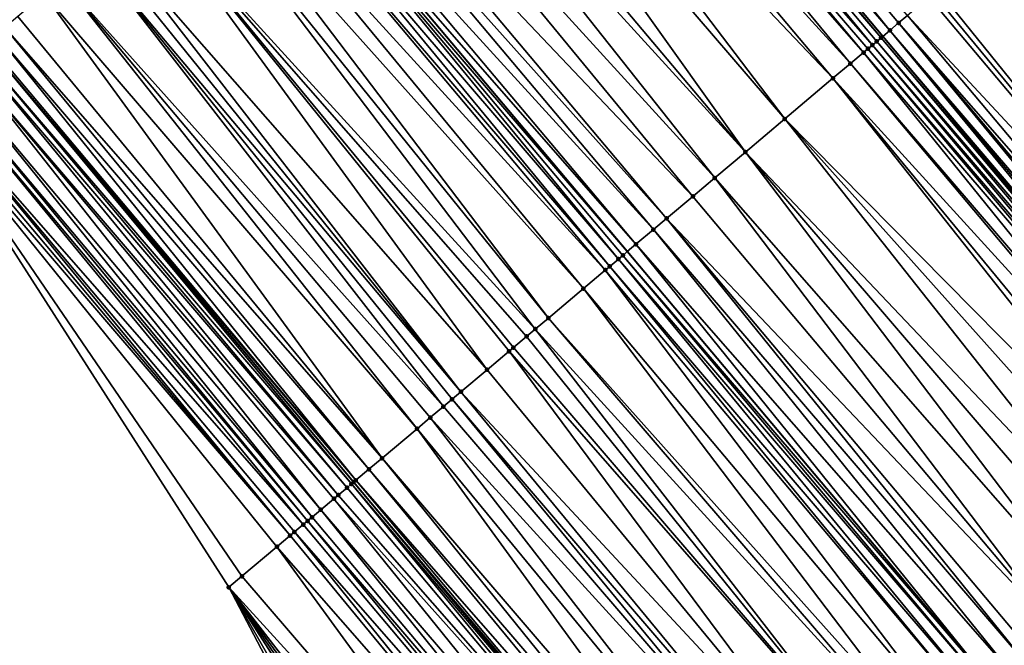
# Model space of a CAD drawing. Header units: feet. Extents: x 2004186 to 2014793, y 836912 to 864902.
# Tile 430 of 656: x 2008409 to 2008444, y 850755 to 850777. Entities that reach past the tile are written whole.
import ezdxf

# ---------------------------------------------------------------- set-up
doc = ezdxf.new("R2010")
doc.units = ezdxf.units.FT
doc.header["$LTSCALE"] = 100
doc.header["$MEASUREMENT"] = 0
for name, color, linetype, lineweight in [('EP_Travel Lane', 5, 'Continuous', 40), ('GPL_Skip Line', 2, 'Continuous', 40), ('Road Shots', 4, 'Continuous', 200), ('Road X-Section', 30, 'Continuous', 13)]:
    doc.layers.add(name, color=color, linetype=linetype, lineweight=lineweight)
doc.layers.add('I-77 SB_MM21-27-Surface-Border', color=7, linetype='Continuous')
doc.layers.add('I-77 SB_MM21-27-Surface-TIN', color=7, linetype='Continuous')

msp = doc.modelspace()

# ---------------------------------------------------------------- linework, layer by layer
at = {"layer": 'EP_Travel Lane'}
for points in [[(2008568.118986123, 850623.7348410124, 429.1415845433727), (2008555.294258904, 850639.0818062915, 429.2037118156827), (2008542.469565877, 850654.4287306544, 429.2802921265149), (2008529.644889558, 850669.7756350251, 429.3639603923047), (2008516.753164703, 850685.055972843, 429.4279458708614), (2008503.828511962, 850700.3188224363, 429.4788442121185), (2008490.903844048, 850715.5816899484, 429.521387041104), (2008477.979187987, 850730.8445434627, 429.5704677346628), (2008473.453673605, 850736.190181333, 429.6158639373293), (2008465.086452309, 850746.137184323, 429.6567530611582), (2008452.212257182, 850761.4421049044, 429.7890533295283), (2008439.338012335, 850776.7470845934, 429.9015723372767), (2008426.463593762, 850792.0522708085, 429.9449646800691), (2008413.589155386, 850807.3574805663, 429.9805271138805), (2008400.714743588, 850822.6626587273, 430.0266444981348), (2008387.84048668, 850837.9676527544, 430.1343618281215), (2008374.966166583, 850853.2727219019, 430.2169492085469), (2008362.094942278, 850868.5743396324, 430.3061332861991), (2008349.220727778, 850883.879586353, 430.3722083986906), (2008336.346591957, 850899.1847395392, 430.4671783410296), (2008323.472519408, 850914.4898175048, 430.5854128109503), (2008310.598384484, 850929.7949696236, 430.6807183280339)], [(2008454.918006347, 850720.5859366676, 429.6400841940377), (2008446.558583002, 850730.539610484, 429.6601852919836), (2008433.699792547, 850745.8574395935, 429.8041870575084), (2008420.840905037, 850761.1753843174, 429.9095432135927), (2008407.981790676, 850776.4935992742, 429.9245869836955), (2008395.12271548, 850791.8117675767, 429.955176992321), (2008382.263734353, 850807.1298238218, 430.0232464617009), (2008369.404801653, 850822.4478223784, 430.1106108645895), (2008356.545910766, 850837.7657711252, 430.2146220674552), (2008343.670067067, 850853.0759544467, 430.3157493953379), (2008330.792895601, 850868.3787609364, 430.3733076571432), (2008317.915770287, 850883.6815125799, 430.4478280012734), (2008305.038722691, 850898.9841718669, 430.5508723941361), (2008292.161601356, 850914.2869187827, 430.6268479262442), (2008279.284497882, 850929.5896444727, 430.7093854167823)]]:
    msp.add_polyline3d(points, dxfattribs=at)
at = {"layer": 'GPL_Skip Line'}
msp.add_polyline3d([(2008559.222522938, 850616.2376480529, 429.309631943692), (2008546.335201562, 850631.5319010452, 429.3652963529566), (2008533.447902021, 850646.8261281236, 429.4301563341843), (2008520.560592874, 850662.1203666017, 429.4909709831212), (2008507.680393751, 850677.4203721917, 429.5933693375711), (2008494.802766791, 850692.7230310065, 429.5796667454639), (2008481.925319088, 850708.025476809, 429.6657487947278), (2008469.047878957, 850723.3279136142, 429.7560456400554), (2008464.539636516, 850728.6850811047, 429.7884022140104), (2008456.168581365, 850738.628806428, 429.8391217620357), (2008443.288512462, 850753.9286539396, 429.9965433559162), (2008430.408320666, 850769.228647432, 430.1051054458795), (2008417.527927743, 850784.5288798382, 430.1337043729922), (2008404.647548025, 850799.8290965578, 430.1675532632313), (2008391.767224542, 850815.1292464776, 430.2237599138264), (2008378.886953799, 850830.429333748, 430.3009351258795), (2008366.006698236, 850845.7294029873, 430.3841450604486), (2008353.131042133, 850861.0333499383, 430.4661704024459), (2008340.256818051, 850876.3386080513, 430.5287249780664), (2008327.38275673, 850891.6436726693, 430.6510746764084), (2008314.508658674, 850906.948780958, 430.7599288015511), (2008301.634466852, 850922.2540007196, 430.8343349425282), (2008288.760262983, 850937.5592348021, 430.9043157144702)], dxfattribs=at)
at = {"layer": 'I-77 SB_MM21-27-Surface-Border', "color": 3, "linetype": 'ByBlock', "lineweight": -2}
for points in [[(2008313.265456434, 850932.0397088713, 430.4462198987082), (2008325.680614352, 850916.3481111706, 430.4180374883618), (2008337.942627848, 850900.5278790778, 430.3563393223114), (2008351.581735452, 850885.8667898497, 430.1532137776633), (2008364.149939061, 850870.3039439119, 430.1222538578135), (2008377.327920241, 850855.2619752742, 430.015648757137), (2008389.749330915, 850839.5753036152, 429.9965065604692), (2008402.629557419, 850824.2752688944, 429.9017488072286), (2008415.509854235, 850808.9751506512, 429.8349345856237), (2008428.84914825, 850794.0614539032, 429.7645857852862), (2008441.270611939, 850778.3747192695, 429.7665534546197), (2008453.844923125, 850762.8169718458, 429.7070570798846), (2008467.183865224, 850747.9036931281, 429.4968168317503), (2008475.55493039, 850737.959955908, 429.4500846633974), (2008479.759126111, 850732.3428559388, 429.4488684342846), (2008491.259615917, 850715.881105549, 429.5149833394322), (2008505.667329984, 850701.8664038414, 429.4340807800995), (2008516.843473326, 850685.1319749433, 429.4266296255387), (2008530.043520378, 850670.1115403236, 429.3620999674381), (2008542.884883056, 850654.7786933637, 429.2790402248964), (2008555.722484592, 850639.4426681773, 429.1978654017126), (2008568.178277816, 850623.78480283, 429.1413460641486)], [(2008527.59071015, 850615.7392246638, 428.9704999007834), (2008514.600691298, 850630.946596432, 429.0979360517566), (2008501.664380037, 850646.1996936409, 429.1277883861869), (2008488.226903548, 850661.0512531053, 429.1677871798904), (2008474.878458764, 850675.9575898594, 429.1857798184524), (2008461.798098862, 850691.0893898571, 429.2414532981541), (2008448.780580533, 850706.2738255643, 429.3650213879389), (2008444.182241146, 850711.5493623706, 429.3944395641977), (2008436.583452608, 850722.1429721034, 429.4927287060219), (2008425.998481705, 850739.3747940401, 429.6771073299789), (2008416.484405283, 850757.5083837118, 429.8139452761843), (2008405.593145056, 850774.4829372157, 429.8849395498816), (2008392.55973734, 850789.6543811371, 429.9084286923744), (2008379.679431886, 850804.9545096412, 429.9717970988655), (2008366.95222463, 850820.3833275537, 430.0734191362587), (2008354.225158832, 850835.8119774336, 430.2312749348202), (2008342.110780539, 850851.7643783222, 430.3087367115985), (2008330.001785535, 850867.7133945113, 430.3576592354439), (2008317.145100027, 850883.033301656, 430.4390062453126), (2008303.488193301, 850897.6800516, 430.5276311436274), (2008290.613956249, 850912.9853251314, 430.585426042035), (2008277.739760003, 850928.2905501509, 430.6582145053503)]]:
    msp.add_polyline3d(points, dxfattribs=at)
at = {"layer": 'I-77 SB_MM21-27-Surface-TIN', "color": 128, "linetype": 'ByBlock', "lineweight": -2}
for points in [[(2008427.013479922, 850792.5153872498, 429.9060524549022), (2008426.554553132, 850792.1288821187, 429.9375592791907), (2008439.587915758, 850776.9574917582, 429.8961412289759)], [(2008427.013479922, 850792.5153872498, 429.9060524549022), (2008439.893883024, 850777.2151427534, 429.881527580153), (2008440.199808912, 850777.4728429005, 429.8504630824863)], [(2008427.013479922, 850792.5153872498, 429.9060524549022), (2008439.587915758, 850776.9574917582, 429.8961412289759), (2008439.893883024, 850777.2151427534, 429.881527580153)], [(2008426.248611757, 850791.871200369, 429.9624673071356), (2008439.281928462, 850776.6998645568, 429.9027911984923), (2008426.463593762, 850792.0522708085, 429.9449646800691)], [(2008426.554553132, 850792.1288821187, 429.9375592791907), (2008426.463593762, 850792.0522708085, 429.9449646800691), (2008439.338012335, 850776.7470845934, 429.9015723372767)], [(2008439.281928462, 850776.6998645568, 429.9027911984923), (2008439.338012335, 850776.7470845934, 429.9015723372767), (2008426.463593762, 850792.0522708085, 429.9449646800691)], [(2008426.554553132, 850792.1288821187, 429.9375592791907), (2008439.338012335, 850776.7470845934, 429.9015723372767), (2008439.587915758, 850776.9574917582, 429.8961412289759)], [(2008426.248611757, 850791.871200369, 429.9624673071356), (2008425.789643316, 850791.484744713, 429.9774149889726), (2008438.976005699, 850776.4421606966, 429.9350984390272)], [(2008426.248611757, 850791.871200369, 429.9624673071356), (2008439.128971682, 850776.5710071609, 429.9207741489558), (2008439.281928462, 850776.6998645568, 429.9027911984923)], [(2008426.248611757, 850791.871200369, 429.9624673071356), (2008438.976005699, 850776.4421606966, 429.9350984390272), (2008439.128971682, 850776.5710071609, 429.9207741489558)], [(2008425.789643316, 850791.484744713, 429.9774149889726), (2008425.483654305, 850791.2271195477, 429.9833842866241), (2008438.670029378, 850776.1845204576, 429.9461120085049)], [(2008425.789643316, 850791.484744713, 429.9774149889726), (2008438.823020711, 850776.3133368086, 429.9418665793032), (2008438.976005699, 850776.4421606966, 429.9350984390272)], [(2008425.789643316, 850791.484744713, 429.9774149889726), (2008438.670029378, 850776.1845204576, 429.9461120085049), (2008438.823020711, 850776.3133368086, 429.9418665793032)], [(2008425.483654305, 850791.2271195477, 429.9833842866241), (2008424.718690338, 850790.5830464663, 430.0017108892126), (2008438.211044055, 850775.7980848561, 429.9543463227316)], [(2008425.483654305, 850791.2271195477, 429.9833842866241), (2008438.211044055, 850775.7980848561, 429.9543463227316), (2008438.670029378, 850776.1845204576, 429.9461120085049)], [(2008424.718690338, 850790.5830464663, 430.0017108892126), (2008423.800713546, 850789.8101825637, 430.0157386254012), (2008437.59907382, 850775.2828252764, 429.9693788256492)], [(2008424.718690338, 850790.5830464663, 430.0017108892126), (2008437.59907382, 850775.2828252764, 429.9693788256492), (2008438.211044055, 850775.7980848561, 429.9543463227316)], [(2008423.800713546, 850789.8101825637, 430.0157386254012), (2008422.882742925, 850789.0373113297, 430.032220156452), (2008435.916147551, 850773.8658710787, 430.0074897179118)], [(2008423.800713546, 850789.8101825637, 430.0157386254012), (2008435.916147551, 850773.8658710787, 430.0074897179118), (2008437.59907382, 850775.2828252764, 429.9693788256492)], [(2008422.882742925, 850789.0373113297, 430.032220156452), (2008421.658769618, 850788.0068311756, 430.0492338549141), (2008434.539170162, 850772.7065897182, 430.0236764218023)], [(2008422.882742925, 850789.0373113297, 430.032220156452), (2008434.539170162, 850772.7065897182, 430.0236764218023), (2008435.916147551, 850773.8658710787, 430.0074897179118)], [(2008421.658769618, 850788.0068311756, 430.0492338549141), (2008421.046786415, 850787.4915870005, 430.0591123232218), (2008434.539170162, 850772.7065897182, 430.0236764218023)], [(2008421.046786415, 850787.4915870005, 430.0591123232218), (2008419.975813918, 850786.5899119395, 430.0756480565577), (2008433.468203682, 850771.8049075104, 430.0426010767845)], [(2008421.046786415, 850787.4915870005, 430.0591123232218), (2008433.468203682, 850771.8049075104, 430.0426010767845), (2008434.539170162, 850772.7065897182, 430.0236764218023)], [(2008419.975813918, 850786.5899119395, 430.0756480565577), (2008418.904863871, 850785.6882102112, 430.1011091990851), (2008432.703222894, 850771.1608544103, 430.0542378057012)], [(2008419.975813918, 850786.5899119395, 430.0756480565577), (2008432.703222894, 850771.1608544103, 430.0542378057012), (2008433.468203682, 850771.8049075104, 430.0426010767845)], [(2008418.904863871, 850785.6882102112, 430.1011091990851), (2008418.445891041, 850785.301759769, 430.1143119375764), (2008431.785263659, 850770.3879696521, 430.0752431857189)], [(2008418.904863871, 850785.6882102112, 430.1011091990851), (2008431.785263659, 850770.3879696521, 430.0752431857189), (2008432.703222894, 850771.1608544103, 430.0542378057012)], [(2008418.445891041, 850785.301759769, 430.1143119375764), (2008417.833921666, 850784.7864991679, 430.1296881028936), (2008431.326289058, 850770.0015213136, 430.0877405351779)], [(2008418.445891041, 850785.301759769, 430.1143119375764), (2008431.326289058, 850770.0015213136, 430.0877405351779), (2008431.785263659, 850770.3879696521, 430.0752431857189)], [(2008417.374930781, 850784.400070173, 430.1357125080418), (2008430.408320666, 850769.228647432, 430.1051054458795), (2008417.527927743, 850784.5288798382, 430.1337043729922)], [(2008417.833921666, 850784.7864991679, 430.1296881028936), (2008417.527927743, 850784.5288798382, 430.1337043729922), (2008430.714318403, 850769.4862622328, 430.1026060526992)], [(2008430.714318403, 850769.4862622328, 430.1026060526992), (2008417.527927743, 850784.5288798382, 430.1337043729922), (2008430.408320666, 850769.228647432, 430.1051054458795)], [(2008417.833921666, 850784.7864991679, 430.1296881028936), (2008430.714318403, 850769.4862622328, 430.1026060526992), (2008431.326289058, 850770.0015213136, 430.0877405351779)], [(2008417.068924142, 850784.1424659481, 430.1346731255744), (2008416.762912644, 850783.8848674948, 430.1317020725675), (2008429.796317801, 850768.7134266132, 430.1071649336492)], [(2008417.374930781, 850784.400070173, 430.1357125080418), (2008417.068924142, 850784.1424659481, 430.1346731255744), (2008430.10231026, 850768.9710476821, 430.1025675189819)], [(2008417.068924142, 850784.1424659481, 430.1346731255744), (2008429.796317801, 850768.7134266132, 430.1071649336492), (2008430.10231026, 850768.9710476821, 430.1025675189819)], [(2008417.374930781, 850784.400070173, 430.1357125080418), (2008430.255321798, 850769.0998400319, 430.1063551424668), (2008430.408320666, 850769.228647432, 430.1051054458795)], [(2008417.374930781, 850784.400070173, 430.1357125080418), (2008430.10231026, 850768.9710476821, 430.1025675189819), (2008430.255321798, 850769.0998400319, 430.1063551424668)], [(2008416.762912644, 850783.8848674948, 430.1317020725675), (2008416.150872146, 850783.3696913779, 430.118801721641), (2008429.643311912, 850768.5846275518, 430.1056237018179)], [(2008416.762912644, 850783.8848674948, 430.1317020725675), (2008429.643311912, 850768.5846275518, 430.1056237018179), (2008429.796317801, 850768.7134266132, 430.1071649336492)], [(2008416.150872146, 850783.3696913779, 430.118801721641), (2008415.538821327, 850782.8545275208, 430.1017980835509), (2008428.878259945, 850767.9406590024, 430.0889615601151)], [(2008416.150872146, 850783.3696913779, 430.118801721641), (2008428.878259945, 850767.9406590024, 430.0889615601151), (2008429.643311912, 850768.5846275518, 430.1056237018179)], [(2008415.538821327, 850782.8545275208, 430.1017980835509), (2008415.079790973, 850782.4681454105, 430.0921303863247), (2008427.654159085, 850766.9103303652, 430.0552596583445)], [(2008415.538821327, 850782.8545275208, 430.1017980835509), (2008427.654159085, 850766.9103303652, 430.0552596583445), (2008428.878259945, 850767.9406590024, 430.0889615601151)], [(2008415.079790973, 850782.4681454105, 430.0921303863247), (2008413.702675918, 850781.3090275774, 430.0535891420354), (2008427.195126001, 850766.5239514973, 430.0445054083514)], [(2008415.079790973, 850782.4681454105, 430.0921303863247), (2008427.195126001, 850766.5239514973, 430.0445054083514), (2008427.654159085, 850766.9103303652, 430.0552596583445)], [(2008413.702675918, 850781.3090275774, 430.0535891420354), (2008412.325586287, 850780.1498795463, 430.0251551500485), (2008425.512008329, 850765.1072246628, 430.0065186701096)], [(2008413.702675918, 850781.3090275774, 430.0535891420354), (2008426.889098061, 850766.2663725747, 430.0349965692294), (2008427.195126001, 850766.5239514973, 430.0445054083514)], [(2008413.702675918, 850781.3090275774, 430.0535891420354), (2008426.43006649, 850765.8799919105, 430.0248435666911), (2008426.889098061, 850766.2663725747, 430.0349965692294)], [(2008413.702675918, 850781.3090275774, 430.0535891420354), (2008426.277059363, 850765.7511943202, 430.0228099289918), (2008426.43006649, 850765.8799919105, 430.0248435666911)], [(2008413.702675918, 850781.3090275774, 430.0535891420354), (2008425.512008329, 850765.1072246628, 430.0065186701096), (2008426.277059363, 850765.7511943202, 430.0228099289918)], [(2008412.325586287, 850780.1498795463, 430.0251551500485), (2008412.019560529, 850779.8922980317, 430.0165147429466), (2008424.593929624, 850764.3344818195, 429.9800257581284)], [(2008412.325586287, 850780.1498795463, 430.0251551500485), (2008424.593929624, 850764.3344818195, 429.9800257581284), (2008425.512008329, 850765.1072246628, 430.0065186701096)], [(2008412.019560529, 850779.8922980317, 430.0165147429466), (2008411.713541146, 850779.6347089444, 430.0104088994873), (2008424.593929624, 850764.3344818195, 429.9800257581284)], [(2008411.713541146, 850779.6347089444, 430.0104088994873), (2008410.642462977, 850778.7331594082, 429.9849320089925), (2008423.981894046, 850763.8192998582, 429.9690796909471)], [(2008411.713541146, 850779.6347089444, 430.0104088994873), (2008424.287916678, 850764.0768850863, 429.9764781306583), (2008424.593929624, 850764.3344818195, 429.9800257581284)], [(2008411.713541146, 850779.6347089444, 430.0104088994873), (2008423.981894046, 850763.8192998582, 429.9690796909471), (2008424.287916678, 850764.0768850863, 429.9764781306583)], [(2008410.642462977, 850778.7331594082, 429.9849320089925), (2008410.030424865, 850778.2179804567, 429.9729803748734), (2008423.063832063, 850763.0465371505, 429.9492352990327)], [(2008410.642462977, 850778.7331594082, 429.9849320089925), (2008423.522863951, 850763.4329174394, 429.9595139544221), (2008423.981894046, 850763.8192998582, 429.9690796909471)], [(2008410.642462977, 850778.7331594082, 429.9849320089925), (2008423.063832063, 850763.0465371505, 429.9492352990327), (2008423.522863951, 850763.4329174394, 429.9595139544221)], [(2008441.270611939, 850778.3747192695, 429.7665534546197), (2008441.117636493, 850778.2458840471, 429.7771151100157), (2008453.844923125, 850762.8169718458, 429.7070570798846)], [(2008410.030424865, 850778.2179804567, 429.9729803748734), (2008409.11237741, 850777.445200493, 429.9589141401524), (2008421.839770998, 850762.0161612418, 429.93135497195)], [(2008410.030424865, 850778.2179804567, 429.9729803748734), (2008421.839770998, 850762.0161612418, 429.93135497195), (2008423.063832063, 850763.0465371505, 429.9492352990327)], [(2008440.964655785, 850778.1170550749, 429.7855848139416), (2008440.199808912, 850777.4728429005, 429.8504630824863), (2008453.844923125, 850762.8169718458, 429.7070570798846)], [(2008441.117636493, 850778.2458840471, 429.7771151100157), (2008440.964655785, 850778.1170550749, 429.7855848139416), (2008453.844923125, 850762.8169718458, 429.7070570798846)], [(2008409.11237741, 850777.445200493, 429.9589141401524), (2008408.653341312, 850777.0588252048, 429.9469631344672), (2008421.839770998, 850762.0161612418, 429.93135497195)], [(2008440.199808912, 850777.4728429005, 429.8504630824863), (2008439.893883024, 850777.2151427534, 429.881527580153), (2008453.080060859, 850762.1727779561, 429.7658154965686)], [(2008440.199808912, 850777.4728429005, 429.8504630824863), (2008453.080060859, 850762.1727779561, 429.7658154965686), (2008453.844923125, 850762.8169718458, 429.7070570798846)], [(2008408.653341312, 850777.0588252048, 429.9469631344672), (2008408.347298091, 850776.8012644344, 429.9313797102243), (2008421.380734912, 850761.6297859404, 429.9194069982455)], [(2008408.653341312, 850777.0588252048, 429.9469631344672), (2008421.380734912, 850761.6297859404, 429.9194069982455), (2008421.839770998, 850762.0161612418, 429.93135497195)], [(2008439.587915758, 850776.9574917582, 429.8961412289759), (2008439.338012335, 850776.7470845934, 429.9015723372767), (2008452.315099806, 850761.5287014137, 429.7852982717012)], [(2008439.893883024, 850777.2151427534, 429.881527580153), (2008439.587915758, 850776.9574917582, 429.8961412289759), (2008452.62111865, 850761.7862911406, 429.7911908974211)], [(2008439.587915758, 850776.9574917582, 429.8961412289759), (2008452.468114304, 850761.6574902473, 429.7902627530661), (2008452.62111865, 850761.7862911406, 429.7911908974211)], [(2008439.587915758, 850776.9574917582, 429.8961412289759), (2008452.315099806, 850761.5287014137, 429.7852982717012), (2008452.468114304, 850761.6574902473, 429.7902627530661)], [(2008439.893883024, 850777.2151427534, 429.881527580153), (2008452.774104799, 850761.9151136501, 429.7848841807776), (2008453.080060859, 850762.1727779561, 429.7658154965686)], [(2008439.893883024, 850777.2151427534, 429.881527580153), (2008452.62111865, 850761.7862911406, 429.7911908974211), (2008452.774104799, 850761.9151136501, 429.7848841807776)], [(2008408.041274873, 850776.543679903, 429.9237491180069), (2008407.981790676, 850776.4935992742, 429.9245869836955), (2008420.921701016, 850761.2434080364, 429.9083302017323)], [(2008408.347298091, 850776.8012644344, 429.9313797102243), (2008408.041274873, 850776.543679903, 429.9237491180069), (2008420.921701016, 850761.2434080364, 429.9083302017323)], [(2008408.347298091, 850776.8012644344, 429.9313797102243), (2008420.921701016, 850761.2434080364, 429.9083302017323), (2008421.380734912, 850761.6297859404, 429.9194069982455)], [(2008439.128971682, 850776.5710071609, 429.9207741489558), (2008438.976005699, 850776.4421606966, 429.9350984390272), (2008452.009145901, 850761.2710345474, 429.8052238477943)], [(2008439.281928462, 850776.6998645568, 429.9027911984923), (2008439.128971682, 850776.5710071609, 429.9207741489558), (2008452.162111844, 850761.3998810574, 429.7908842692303)], [(2008439.128971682, 850776.5710071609, 429.9207741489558), (2008452.009145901, 850761.2710345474, 429.8052238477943), (2008452.162111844, 850761.3998810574, 429.7908842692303)], [(2008439.281928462, 850776.6998645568, 429.9027911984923), (2008452.212257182, 850761.4421049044, 429.7890533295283), (2008439.338012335, 850776.7470845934, 429.9015723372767)], [(2008439.281928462, 850776.6998645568, 429.9027911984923), (2008452.162111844, 850761.3998810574, 429.7908842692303), (2008452.212257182, 850761.4421049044, 429.7890533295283)], [(2008452.315099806, 850761.5287014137, 429.7852982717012), (2008439.338012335, 850776.7470845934, 429.9015723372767), (2008452.212257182, 850761.4421049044, 429.7890533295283)], [(2008407.735281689, 850776.286059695, 429.9280591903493), (2008407.582279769, 850776.1572559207, 429.9280957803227), (2008420.61570011, 850760.9857970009, 429.909569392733)], [(2008407.735281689, 850776.286059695, 429.9280591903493), (2008420.768704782, 850761.1145975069, 429.9106271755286), (2008407.981790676, 850776.4935992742, 429.9245869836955)], [(2008407.735281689, 850776.286059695, 429.9280591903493), (2008420.61570011, 850760.9857970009, 429.909569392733), (2008420.768704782, 850761.1145975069, 429.9106271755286)], [(2008420.768704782, 850761.1145975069, 429.9106271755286), (2008420.840905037, 850761.1753843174, 429.9095432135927), (2008407.981790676, 850776.4935992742, 429.9245869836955)], [(2008420.921701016, 850761.2434080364, 429.9083302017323), (2008407.981790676, 850776.4935992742, 429.9245869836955), (2008420.840905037, 850761.1753843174, 429.9095432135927)], [(2008438.823020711, 850776.3133368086, 429.9418665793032), (2008438.670029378, 850776.1845204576, 429.9461120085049), (2008451.703185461, 850761.0133754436, 429.8225514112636)], [(2008438.976005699, 850776.4421606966, 429.9350984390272), (2008438.823020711, 850776.3133368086, 429.9418665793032), (2008451.856170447, 850761.1421993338, 429.8157825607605)], [(2008438.823020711, 850776.3133368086, 429.9418665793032), (2008451.703185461, 850761.0133754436, 429.8225514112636), (2008451.856170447, 850761.1421993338, 429.8157825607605)], [(2008438.976005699, 850776.4421606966, 429.9350984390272), (2008451.856170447, 850761.1421993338, 429.8157825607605), (2008452.009145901, 850761.2710345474, 429.8052238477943)], [(2008407.276268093, 850775.8996576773, 429.9250544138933), (2008406.817243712, 850775.5132684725, 429.917761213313), (2008419.697631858, 850760.2130417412, 429.887232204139)], [(2008407.582279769, 850776.1572559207, 429.9280957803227), (2008407.276268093, 850775.8996576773, 429.9250544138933), (2008420.309668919, 850760.7282219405, 429.8987679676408)], [(2008407.276268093, 850775.8996576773, 429.9250544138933), (2008420.156662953, 850760.5994229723, 429.8971955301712), (2008420.309668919, 850760.7282219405, 429.8987679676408)], [(2008407.276268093, 850775.8996576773, 429.9250544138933), (2008419.697631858, 850760.2130417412, 429.887232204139), (2008420.156662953, 850760.5994229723, 429.8971955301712)], [(2008407.582279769, 850776.1572559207, 429.9280957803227), (2008420.309668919, 850760.7282219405, 429.8987679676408), (2008420.61570011, 850760.9857970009, 429.909569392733)], [(2008438.670029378, 850776.1845204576, 429.9461120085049), (2008438.211044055, 850775.7980848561, 429.9543463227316), (2008451.244227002, 850760.626907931, 429.8414661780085)], [(2008438.670029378, 850776.1845204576, 429.9461120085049), (2008451.244227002, 850760.626907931, 429.8414661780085), (2008451.703185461, 850761.0133754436, 429.8225514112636)], [(2008406.817243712, 850775.5132684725, 429.917761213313), (2008406.511217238, 850775.255687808, 429.9088363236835), (2008419.391619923, 850759.955443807, 429.8840864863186)], [(2008406.817243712, 850775.5132684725, 429.917761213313), (2008419.391619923, 850759.955443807, 429.8840864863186), (2008419.697631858, 850760.2130417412, 429.887232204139)], [(2008438.211044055, 850775.7980848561, 429.9543463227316), (2008437.59907382, 850775.2828252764, 429.9693788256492), (2008451.091233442, 850760.4980942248, 429.8448264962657)], [(2008438.211044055, 850775.7980848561, 429.9543463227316), (2008451.091233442, 850760.4980942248, 429.8448264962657), (2008451.244227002, 850760.626907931, 429.8414661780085)], [(2008406.511217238, 850775.255687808, 429.9088363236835), (2008406.358193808, 850775.1269095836, 429.9003214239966), (2008419.238601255, 850759.8266599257, 429.8774645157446)], [(2008406.511217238, 850775.255687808, 429.9088363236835), (2008419.238601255, 850759.8266599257, 429.8774645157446), (2008419.391619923, 850759.955443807, 429.8840864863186)], [(2008437.59907382, 850775.2828252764, 429.9693788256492), (2008435.916147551, 850773.8658710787, 430.0074897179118), (2008450.02026835, 850759.5964103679, 429.8643030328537)], [(2008437.59907382, 850775.2828252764, 429.9693788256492), (2008450.326253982, 850759.8540395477, 429.8569909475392), (2008451.091233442, 850760.4980942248, 429.8448264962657)], [(2008437.59907382, 850775.2828252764, 429.9693788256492), (2008450.02026835, 850759.5964103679, 429.8643030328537), (2008450.326253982, 850759.8540395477, 429.8569909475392)], [(2008406.358193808, 850775.1269095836, 429.9003214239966), (2008405.899157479, 850774.7405345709, 429.8882782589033), (2008419.08559533, 850759.6978609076, 429.8759086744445)], [(2008406.358193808, 850775.1269095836, 429.9003214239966), (2008419.08559533, 850759.6978609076, 429.8759086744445), (2008419.238601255, 850759.8266599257, 429.8774645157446)], [(2008405.746154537, 850774.6117320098, 429.8879086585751), (2008405.593145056, 850774.4829372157, 429.8849395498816), (2008418.626553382, 850759.3114925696, 429.8616301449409)], [(2008405.593145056, 850774.4829372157, 429.8849395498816), (2008418.167520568, 850758.9251133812, 429.8509831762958), (2008418.626553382, 850759.3114925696, 429.8616301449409)], [(2008405.593145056, 850774.4829372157, 429.8849395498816), (2008416.943432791, 850757.8947692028, 429.8224828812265), (2008418.167520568, 850758.9251133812, 429.8509831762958)], [(2008405.593145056, 850774.4829372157, 429.8849395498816), (2008416.484405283, 850757.5083837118, 429.8139452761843), (2008416.943432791, 850757.8947692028, 429.8224828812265)], [(2008405.899157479, 850774.7405345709, 429.8882782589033), (2008405.746154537, 850774.6117320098, 429.8879086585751), (2008418.626553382, 850759.3114925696, 429.8616301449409)], [(2008405.899157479, 850774.7405345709, 429.8882782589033), (2008418.779574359, 850759.440273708, 429.8691702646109), (2008419.08559533, 850759.6978609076, 429.8759086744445)], [(2008405.899157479, 850774.7405345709, 429.8882782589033), (2008418.626553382, 850759.3114925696, 429.8616301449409), (2008418.779574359, 850759.440273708, 429.8691702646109)], [(2008435.916147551, 850773.8658710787, 430.0074897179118), (2008434.539170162, 850772.7065897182, 430.0236764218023), (2008448.337327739, 850758.1794732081, 429.8967113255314)], [(2008435.916147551, 850773.8658710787, 430.0074897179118), (2008449.255298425, 850758.9523443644, 429.8802584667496), (2008450.02026835, 850759.5964103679, 429.8643030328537)], [(2008435.916147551, 850773.8658710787, 430.0074897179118), (2008448.337327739, 850758.1794732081, 429.8967113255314), (2008449.255298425, 850758.9523443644, 429.8802584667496)], [(2008434.539170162, 850772.7065897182, 430.0236764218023), (2008433.468203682, 850771.8049075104, 430.0426010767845), (2008446.654367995, 850756.7625587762, 429.9215128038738)], [(2008434.539170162, 850772.7065897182, 430.0236764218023), (2008447.572340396, 850757.5354278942, 429.9057421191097), (2008448.337327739, 850758.1794732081, 429.8967113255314)], [(2008434.539170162, 850772.7065897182, 430.0236764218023), (2008446.654367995, 850756.7625587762, 429.9215128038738), (2008447.572340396, 850757.5354278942, 429.9057421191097)], [(2008433.468203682, 850771.8049075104, 430.0426010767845), (2008432.703222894, 850771.1608544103, 430.0542378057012), (2008445.58339287, 850755.8608868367, 429.9370006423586)], [(2008433.468203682, 850771.8049075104, 430.0426010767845), (2008445.58339287, 850755.8608868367, 429.9370006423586), (2008446.654367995, 850756.7625587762, 429.9215128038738)], [(2008432.703222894, 850771.1608544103, 430.0542378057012), (2008431.785263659, 850770.3879696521, 430.0752431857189), (2008445.58339287, 850755.8608868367, 429.9370006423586)], [(2008431.785263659, 850770.3879696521, 430.0752431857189), (2008431.326289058, 850770.0015213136, 430.0877405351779), (2008444.359457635, 850754.830361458, 429.9691472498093)], [(2008431.785263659, 850770.3879696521, 430.0752431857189), (2008444.665440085, 850755.0879944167, 429.9605703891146), (2008445.58339287, 850755.8608868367, 429.9370006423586)], [(2008431.785263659, 850770.3879696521, 430.0752431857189), (2008444.359457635, 850754.830361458, 429.9691472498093), (2008444.665440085, 850755.0879944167, 429.9605703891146)], [(2008431.326289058, 850770.0015213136, 430.0877405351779), (2008430.714318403, 850769.4862622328, 430.1026060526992), (2008443.900487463, 850754.4439078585, 429.9834054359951)], [(2008431.326289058, 850770.0015213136, 430.0877405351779), (2008443.900487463, 850754.4439078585, 429.9834054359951), (2008444.359457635, 850754.830361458, 429.9691472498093)], [(2008430.714318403, 850769.4862622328, 430.1026060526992), (2008430.408320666, 850769.228647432, 430.1051054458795), (2008443.288512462, 850753.9286539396, 429.9965433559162)], [(2008430.714318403, 850769.4862622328, 430.1026060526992), (2008443.288512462, 850753.9286539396, 429.9965433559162), (2008443.900487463, 850754.4439078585, 429.9834054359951)], [(2008430.10231026, 850768.9710476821, 430.1025675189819), (2008429.796317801, 850768.7134266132, 430.1071649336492), (2008442.829503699, 850753.5422461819, 429.9954583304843)], [(2008430.255321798, 850769.0998400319, 430.1063551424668), (2008430.10231026, 850768.9710476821, 430.1025675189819), (2008443.135515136, 850753.799844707, 429.9984062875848)], [(2008430.10231026, 850768.9710476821, 430.1025675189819), (2008442.829503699, 850753.5422461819, 429.9954583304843), (2008443.135515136, 850753.799844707, 429.9984062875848)], [(2008430.255321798, 850769.0998400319, 430.1063551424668), (2008443.288512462, 850753.9286539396, 429.9965433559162), (2008430.408320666, 850769.228647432, 430.1051054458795)], [(2008430.255321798, 850769.0998400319, 430.1063551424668), (2008443.135515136, 850753.799844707, 429.9984062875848), (2008443.288512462, 850753.9286539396, 429.9965433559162)], [(2008429.796317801, 850768.7134266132, 430.1071649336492), (2008429.643311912, 850768.5846275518, 430.1056237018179), (2008442.52349768, 850753.2846412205, 429.9946646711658)], [(2008429.796317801, 850768.7134266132, 430.1071649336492), (2008442.52349768, 850753.2846412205, 429.9946646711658), (2008442.829503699, 850753.5422461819, 429.9954583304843)], [(2008429.643311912, 850768.5846275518, 430.1056237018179), (2008428.878259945, 850767.9406590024, 430.0889615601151), (2008441.758450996, 850752.6406663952, 429.9801030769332)], [(2008429.643311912, 850768.5846275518, 430.1056237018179), (2008441.758450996, 850752.6406663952, 429.9801030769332), (2008442.52349768, 850753.2846412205, 429.9946646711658)], [(2008428.878259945, 850767.9406590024, 430.0889615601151), (2008427.654159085, 850766.9103303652, 430.0552596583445), (2008440.993392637, 850751.9967054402, 429.9608991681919)], [(2008428.878259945, 850767.9406590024, 430.0889615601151), (2008440.993392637, 850751.9967054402, 429.9608991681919), (2008441.758450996, 850752.6406663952, 429.9801030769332)], [(2008427.654159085, 850766.9103303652, 430.0552596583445), (2008427.195126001, 850766.5239514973, 430.0445054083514), (2008440.687374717, 850751.7391146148, 429.9553741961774)], [(2008427.654159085, 850766.9103303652, 430.0552596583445), (2008440.687374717, 850751.7391146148, 429.9553741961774), (2008440.993392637, 850751.9967054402, 429.9608991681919)], [(2008426.889098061, 850766.2663725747, 430.0349965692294), (2008426.43006649, 850765.8799919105, 430.0248435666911), (2008439.463279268, 850750.7087795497, 429.9238236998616)], [(2008427.195126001, 850766.5239514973, 430.0445054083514), (2008426.889098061, 850766.2663725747, 430.0349965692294), (2008439.463279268, 850750.7087795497, 429.9238236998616)], [(2008427.195126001, 850766.5239514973, 430.0445054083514), (2008439.463279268, 850750.7087795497, 429.9238236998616), (2008440.687374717, 850751.7391146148, 429.9553741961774)], [(2008426.43006649, 850765.8799919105, 430.0248435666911), (2008426.277059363, 850765.7511943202, 430.0228099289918), (2008439.463279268, 850750.7087795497, 429.9238236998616)], [(2008426.277059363, 850765.7511943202, 430.0228099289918), (2008425.512008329, 850765.1072246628, 430.0065186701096), (2008438.2392093, 850749.6784142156, 429.9024040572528)], [(2008426.277059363, 850765.7511943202, 430.0228099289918), (2008438.2392093, 850749.6784142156, 429.9024040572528), (2008439.463279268, 850750.7087795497, 429.9238236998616)], [(2008425.512008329, 850765.1072246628, 430.0065186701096), (2008424.593929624, 850764.3344818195, 429.9800257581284), (2008438.2392093, 850749.6784142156, 429.9024040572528)], [(2008424.593929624, 850764.3344818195, 429.9800257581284), (2008424.287916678, 850764.0768850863, 429.9764781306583), (2008437.321139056, 850748.9056613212, 429.8792751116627)], [(2008424.593929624, 850764.3344818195, 429.9800257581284), (2008437.321139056, 850748.9056613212, 429.8792751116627), (2008438.2392093, 850749.6784142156, 429.9024040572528)], [(2008423.981894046, 850763.8192998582, 429.9690796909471), (2008423.522863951, 850763.4329174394, 429.9595139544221), (2008437.015122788, 850748.6480685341, 429.8744067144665)], [(2008424.287916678, 850764.0768850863, 429.9764781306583), (2008423.981894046, 850763.8192998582, 429.9690796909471), (2008437.015122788, 850748.6480685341, 429.8744067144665)], [(2008424.287916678, 850764.0768850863, 429.9764781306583), (2008437.015122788, 850748.6480685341, 429.8744067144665), (2008437.321139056, 850748.9056613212, 429.8792751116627)], [(2008423.522863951, 850763.4329174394, 429.9595139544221), (2008423.063832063, 850763.0465371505, 429.9492352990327), (2008435.791035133, 850747.6177242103, 429.8459550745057)], [(2008423.522863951, 850763.4329174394, 429.9595139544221), (2008435.791035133, 850747.6177242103, 429.8459550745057), (2008437.015122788, 850748.6480685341, 429.8744067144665)], [(2008423.063832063, 850763.0465371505, 429.9492352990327), (2008421.839770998, 850762.0161612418, 429.93135497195), (2008434.872984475, 850746.8449480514, 429.8306126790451)], [(2008423.063832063, 850763.0465371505, 429.9492352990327), (2008434.872984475, 850746.8449480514, 429.8306126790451), (2008435.791035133, 850747.6177242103, 429.8459550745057)], [(2008421.839770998, 850762.0161612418, 429.93135497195), (2008421.380734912, 850761.6297859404, 429.9194069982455), (2008434.41394751, 850746.4585737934, 429.8183155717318)], [(2008421.839770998, 850762.0161612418, 429.93135497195), (2008434.41394751, 850746.4585737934, 429.8183155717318), (2008434.872984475, 850746.8449480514, 429.8306126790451)], [(2008421.380734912, 850761.6297859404, 429.9194069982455), (2008420.921701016, 850761.2434080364, 429.9083302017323), (2008434.107918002, 850746.200996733, 429.8081834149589)], [(2008421.380734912, 850761.6297859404, 429.9194069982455), (2008434.107918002, 850746.200996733, 429.8081834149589), (2008434.41394751, 850746.4585737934, 429.8183155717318)], [(2008420.768704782, 850761.1145975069, 429.9106271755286), (2008420.61570011, 850760.9857970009, 429.909569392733), (2008433.495902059, 850745.6857914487, 429.8050436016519)], [(2008420.768704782, 850761.1145975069, 429.9106271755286), (2008433.699792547, 850745.8574395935, 429.8041870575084), (2008420.840905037, 850761.1753843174, 429.9095432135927)], [(2008420.768704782, 850761.1145975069, 429.9106271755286), (2008433.495902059, 850745.6857914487, 429.8050436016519), (2008433.699792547, 850745.8574395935, 429.8041870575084)], [(2008420.921701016, 850761.2434080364, 429.9083302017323), (2008420.840905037, 850761.1753843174, 429.9095432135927), (2008433.801902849, 850745.9434026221, 429.8037580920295)], [(2008433.801902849, 850745.9434026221, 429.8037580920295), (2008420.840905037, 850761.1753843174, 429.9095432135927), (2008433.699792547, 850745.8574395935, 429.8041870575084)], [(2008420.921701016, 850761.2434080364, 429.9083302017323), (2008433.801902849, 850745.9434026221, 429.8037580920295), (2008434.107918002, 850746.200996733, 429.8081834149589)], [(2008420.309668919, 850760.7282219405, 429.8987679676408), (2008420.156662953, 850760.5994229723, 429.8971955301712), (2008433.495902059, 850745.6857914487, 429.8050436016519)], [(2008420.61570011, 850760.9857970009, 429.909569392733), (2008420.309668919, 850760.7282219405, 429.8987679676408), (2008433.495902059, 850745.6857914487, 429.8050436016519)], [(2008420.156662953, 850760.5994229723, 429.8971955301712), (2008419.697631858, 850760.2130417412, 429.887232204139), (2008432.730913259, 850745.0417478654, 429.8134949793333)], [(2008420.156662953, 850760.5994229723, 429.8971955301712), (2008432.730913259, 850745.0417478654, 429.8134949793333), (2008433.495902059, 850745.6857914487, 429.8050436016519)], [(2008419.697631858, 850760.2130417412, 429.887232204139), (2008419.391619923, 850759.955443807, 429.8840864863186), (2008432.271908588, 850744.6553352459, 429.8140372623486)], [(2008419.697631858, 850760.2130417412, 429.887232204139), (2008432.271908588, 850744.6553352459, 429.8140372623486), (2008432.730913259, 850745.0417478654, 429.8134949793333)], [(2008419.08559533, 850759.6978609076, 429.8759086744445), (2008418.779574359, 850759.440273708, 429.8691702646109), (2008431.965890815, 850744.3977442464, 429.8085705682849)], [(2008419.238601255, 850759.8266599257, 429.8774645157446), (2008419.08559533, 850759.6978609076, 429.8759086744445), (2008431.965890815, 850744.3977442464, 429.8085705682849)], [(2008419.391619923, 850759.955443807, 429.8840864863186), (2008419.238601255, 850759.8266599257, 429.8774645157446), (2008432.271908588, 850744.6553352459, 429.8140372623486)], [(2008419.238601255, 850759.8266599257, 429.8774645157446), (2008431.965890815, 850744.3977442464, 429.8085705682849), (2008432.271908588, 850744.6553352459, 429.8140372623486)], [(2008418.779574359, 850759.440273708, 429.8691702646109), (2008418.626553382, 850759.3114925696, 429.8616301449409), (2008431.353862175, 850743.8825540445, 429.8003826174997)], [(2008418.779574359, 850759.440273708, 429.8691702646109), (2008431.353862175, 850743.8825540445, 429.8003826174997), (2008431.965890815, 850744.3977442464, 429.8085705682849)], [(2008418.626553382, 850759.3114925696, 429.8616301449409), (2008418.167520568, 850758.9251133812, 429.8509831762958), (2008431.353862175, 850743.8825540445, 429.8003826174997)], [(2008418.167520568, 850758.9251133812, 429.8509831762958), (2008416.943432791, 850757.8947692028, 429.8224828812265), (2008429.976754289, 850742.7234276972, 429.7646871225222)], [(2008418.167520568, 850758.9251133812, 429.8509831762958), (2008429.976754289, 850742.7234276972, 429.7646871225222), (2008431.353862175, 850743.8825540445, 429.8003826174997)], [(2008416.943432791, 850757.8947692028, 429.8224828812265), (2008416.484405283, 850757.5083837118, 429.8139452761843), (2008429.976754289, 850742.7234276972, 429.7646871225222)], [(2008416.484405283, 850757.5083837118, 429.8139452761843), (2008428.752676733, 850741.693071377, 429.7402505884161), (2008429.976754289, 850742.7234276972, 429.7646871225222)], [(2008416.484405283, 850757.5083837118, 429.8139452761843), (2008428.293643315, 850741.3066929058, 429.729363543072), (2008428.752676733, 850741.693071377, 429.7402505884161)], [(2008416.484405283, 850757.5083837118, 429.8139452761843), (2008427.834617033, 850740.9203059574, 429.7213137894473), (2008428.293643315, 850741.3066929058, 429.729363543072)], [(2008416.484405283, 850757.5083837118, 429.8139452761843), (2008427.375580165, 850740.5339315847, 429.7090550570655), (2008427.834617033, 850740.9203059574, 429.7213137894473)], [(2008416.484405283, 850757.5083837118, 429.8139452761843), (2008426.610533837, 850739.8899563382, 429.6946345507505), (2008427.375580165, 850740.5339315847, 429.7090550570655)], [(2008416.484405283, 850757.5083837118, 429.8139452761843), (2008425.998481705, 850739.3747940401, 429.6771073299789), (2008426.610533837, 850739.8899563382, 429.6946345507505)]]:
    msp.add_3dface(points, dxfattribs=at)
at = {"layer": 'Road Shots', "lineweight": 100}
for p in [(2008439.587915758, 850776.9574917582, 429.8961412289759), (2008439.893883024, 850777.2151427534, 429.881527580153), (2008439.128971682, 850776.5710071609, 429.9207741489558), (2008439.281928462, 850776.6998645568, 429.9027911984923), (2008438.823020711, 850776.3133368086, 429.9418665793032), (2008438.976005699, 850776.4421606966, 429.9350984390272), (2008438.670029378, 850776.1845204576, 429.9461120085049), (2008438.211044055, 850775.7980848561, 429.9543463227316), (2008437.59907382, 850775.2828252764, 429.9693788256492), (2008435.916147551, 850773.8658710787, 430.0074897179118), (2008434.539170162, 850772.7065897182, 430.0236764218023), (2008433.468203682, 850771.8049075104, 430.0426010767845), (2008432.703222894, 850771.1608544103, 430.0542378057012), (2008431.785263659, 850770.3879696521, 430.0752431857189), (2008431.326289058, 850770.0015213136, 430.0877405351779), (2008430.714318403, 850769.4862622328, 430.1026060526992), (2008430.10231026, 850768.9710476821, 430.1025675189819), (2008430.255321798, 850769.0998400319, 430.1063551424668), (2008429.796317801, 850768.7134266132, 430.1071649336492), (2008429.643311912, 850768.5846275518, 430.1056237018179), (2008428.878259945, 850767.9406590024, 430.0889615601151), (2008427.654159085, 850766.9103303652, 430.0552596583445), (2008426.889098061, 850766.2663725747, 430.0349965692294), (2008427.195126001, 850766.5239514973, 430.0445054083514), (2008426.43006649, 850765.8799919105, 430.0248435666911), (2008426.277059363, 850765.7511943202, 430.0228099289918), (2008425.512008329, 850765.1072246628, 430.0065186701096), (2008424.593929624, 850764.3344818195, 429.9800257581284), (2008423.981894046, 850763.8192998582, 429.9690796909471), (2008424.287916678, 850764.0768850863, 429.9764781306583), (2008423.522863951, 850763.4329174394, 429.9595139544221), (2008423.063832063, 850763.0465371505, 429.9492352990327), (2008421.839770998, 850762.0161612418, 429.93135497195), (2008421.380734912, 850761.6297859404, 429.9194069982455), (2008420.768704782, 850761.1145975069, 429.9106271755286), (2008420.921701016, 850761.2434080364, 429.9083302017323), (2008420.309668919, 850760.7282219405, 429.8987679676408), (2008420.61570011, 850760.9857970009, 429.909569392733), (2008420.156662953, 850760.5994229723, 429.8971955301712), (2008419.697631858, 850760.2130417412, 429.887232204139), (2008419.08559533, 850759.6978609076, 429.8759086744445), (2008419.238601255, 850759.8266599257, 429.8774645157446), (2008419.391619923, 850759.955443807, 429.8840864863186), (2008418.779574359, 850759.440273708, 429.8691702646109), (2008418.626553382, 850759.3114925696, 429.8616301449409), (2008418.167520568, 850758.9251133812, 429.8509831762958), (2008416.943432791, 850757.8947692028, 429.8224828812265), (2008416.484405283, 850757.5083837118, 429.8139452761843)]:
    msp.add_point(p, dxfattribs=at)
at = {"layer": 'Road X-Section', "extrusion": (-0.6440134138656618, 0.765004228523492, 0.003905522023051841), "elevation": -642592.3865762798, "flags": 128}
msp.add_lwpolyline([(-2084364.847108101, 2939.566076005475), (-2084365.047108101, 2939.569045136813), (-2084365.247108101, 2939.56941473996), (-2084365.847108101, 2939.581457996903), (-2084366.047108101, 2939.589972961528), (-2084366.447108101, 2939.598897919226), (-2084367.047108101, 2939.606191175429), (-2084367.447108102, 2939.609232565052), (-2084367.647108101, 2939.609195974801), (-2084368.047108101, 2939.604885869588), (-2084368.447108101, 2939.61251652), (-2084368.847108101, 2939.628100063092), (-2084369.447108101, 2939.640051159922), (-2084370.647108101, 2939.654117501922), (-2084371.447108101, 2939.666069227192), (-2084372.847108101, 2939.691546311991), (-2084373.247108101, 2939.697652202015), (-2084373.647108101, 2939.706292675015), (-2084375.447108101, 2939.734726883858), (-2084377.247108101, 2939.773268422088), (-2084377.847108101, 2939.782936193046), (-2084378.647108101, 2939.799939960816), (-2084379.447108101, 2939.812840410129), (-2084379.847108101, 2939.815811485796), (-2084380.247108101, 2939.816850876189), (-2084380.847108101, 2939.810826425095), (-2084381.647108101, 2939.795450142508), (-2084382.247108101, 2939.782247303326), (-2084383.647108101, 2939.756785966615), (-2084385.047108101, 2939.740250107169), (-2084385.847108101, 2939.730371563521), (-2084387.447108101, 2939.713357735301), (-2084388.647108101, 2939.696876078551), (-2084389.847108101, 2939.682848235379), (-2084390.847108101, 2939.664521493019), (-2084391.247108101, 2939.658552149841), (-2084391.847108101, 2939.643604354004), (-2084392.247108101, 2939.618696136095), (-2084392.847108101, 2939.587189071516), (-2084393.247108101, 2939.559625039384), (-2084394.047108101, 2939.509950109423), (-2084394.247108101, 2939.498313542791), (-2084394.447108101, 2939.493086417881), (-2084394.647108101, 2939.483974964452), (-2084395.247108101, 2939.445721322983)], dxfattribs=at)
at = {"layer": 'Road X-Section', "extrusion": (-0.6440134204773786, 0.7650042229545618, 0.003905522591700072), "elevation": -642612.4045930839, "flags": 128}
msp.add_lwpolyline([(-2084362.241553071, 2939.573628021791), (-2084362.841553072, 2939.582165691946), (-2084364.441553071, 2939.610666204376), (-2084365.041553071, 2939.621313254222), (-2084365.241553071, 2939.628853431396), (-2084365.641553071, 2939.635591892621), (-2084365.841553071, 2939.637147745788), (-2084366.041553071, 2939.643769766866), (-2084366.441553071, 2939.646915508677), (-2084367.041553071, 2939.656878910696), (-2084367.241553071, 2939.658451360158), (-2084367.641553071, 2939.669252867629), (-2084367.841553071, 2939.670310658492), (-2084368.041553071, 2939.668013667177), (-2084368.641553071, 2939.679090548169), (-2084369.241553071, 2939.691038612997), (-2084370.841553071, 2939.708919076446), (-2084371.441553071, 2939.719197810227), (-2084372.041553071, 2939.728763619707), (-2084372.441553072, 2939.736162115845), (-2084372.841553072, 2939.739709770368), (-2084374.041553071, 2939.766202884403), (-2084375.041553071, 2939.782494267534), (-2084375.241553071, 2939.784527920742), (-2084375.841553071, 2939.794681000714), (-2084376.241553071, 2939.804189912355), (-2084376.841553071, 2939.814944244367), (-2084378.441553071, 2939.848646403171), (-2084379.441553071, 2939.865308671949), (-2084379.641553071, 2939.866849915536), (-2084380.041553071, 2939.862252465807), (-2084380.241553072, 2939.866040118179), (-2084380.841553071, 2939.862290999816), (-2084381.641553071, 2939.84742536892), (-2084382.241553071, 2939.83492792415), (-2084383.441553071, 2939.813922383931), (-2084384.441553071, 2939.802285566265), (-2084385.841553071, 2939.783360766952), (-2084387.641553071, 2939.767173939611), (-2084389.841553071, 2939.729062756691), (-2084390.641553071, 2939.714030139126), (-2084391.241553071, 2939.7057957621), (-2084391.441553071, 2939.70155030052), (-2084391.641553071, 2939.694782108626), (-2084391.841553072, 2939.680457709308), (-2084392.041553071, 2939.662474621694), (-2084392.441553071, 2939.655824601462), (-2084392.841553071, 2939.641210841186), (-2084393.241553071, 2939.6101461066), (-2084394.241553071, 2939.545267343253), (-2084394.441553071, 2939.536797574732), (-2084394.641553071, 2939.526235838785)], dxfattribs=at)
at = {"layer": 'Road X-Section', "extrusion": (-0.6440134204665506, 0.7650042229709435, 0.003905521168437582), "elevation": -642632.4045580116, "flags": 128}
msp.add_lwpolyline([(-2084357.841565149, 2939.513985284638), (-2084358.641565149, 2939.531512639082), (-2084359.641565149, 2939.545933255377), (-2084360.241565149, 2939.558192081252), (-2084360.841565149, 2939.566241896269), (-2084361.441565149, 2939.577129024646), (-2084363.04156515, 2939.60156574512), (-2084364.841565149, 2939.637261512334), (-2084365.641565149, 2939.645449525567), (-2084366.041565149, 2939.650916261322), (-2084366.641565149, 2939.650373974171), (-2084367.641565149, 2939.641922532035), (-2084368.041565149, 2939.640637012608), (-2084368.441565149, 2939.645062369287), (-2084368.841565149, 2939.655194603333), (-2084369.441565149, 2939.667491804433), (-2084370.641565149, 2939.682834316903), (-2084372.241565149, 2939.711286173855), (-2084372.641565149, 2939.716154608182), (-2084373.841565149, 2939.739283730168), (-2084375.441565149, 2939.760703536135), (-2084377.041565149, 2939.792254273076), (-2084377.441565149, 2939.797779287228), (-2084378.441565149, 2939.816983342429), (-2084379.441565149, 2939.831545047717), (-2084379.841565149, 2939.832338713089), (-2084380.241565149, 2939.835286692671), (-2084380.441565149, 2939.833423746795), (-2084381.241565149, 2939.820285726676), (-2084381.841565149, 2939.806027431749), (-2084382.241565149, 2939.797450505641), (-2084383.441565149, 2939.773880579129), (-2084384.841565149, 2939.758392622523), (-2084386.041565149, 2939.742621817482), (-2084387.041565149, 2939.733590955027), (-2084388.24156515, 2939.717137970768), (-2084389.241565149, 2939.701182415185), (-2084389.64156515, 2939.693870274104), (-2084390.641565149, 2939.681705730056), (-2084390.841565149, 2939.678345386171), (-2084391.441565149, 2939.659430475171), (-2084391.64156515, 2939.652661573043), (-2084391.841565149, 2939.642102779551), (-2084392.041565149, 2939.627763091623), (-2084392.241565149, 2939.622177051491), (-2084392.441565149, 2939.627141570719), (-2084392.641565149, 2939.628069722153), (-2084392.841565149, 2939.621762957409), (-2084393.241565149, 2939.602694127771), (-2084394.241565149, 2939.543935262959)], dxfattribs=at)

doc.saveas('drawing.dxf')
